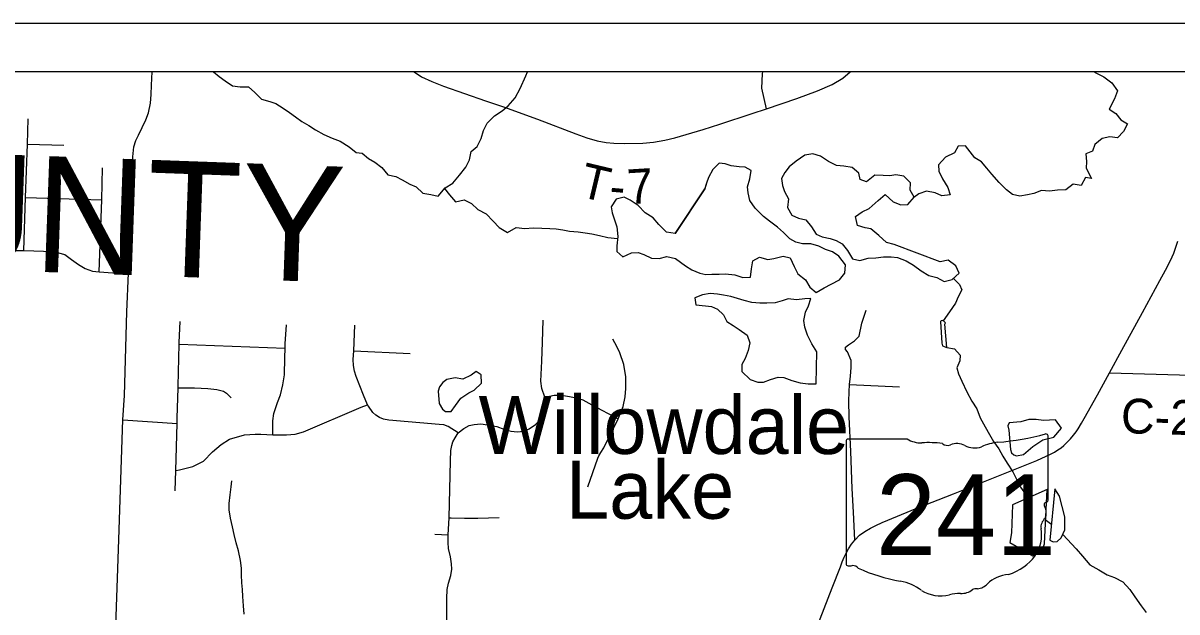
# Model space of a CAD drawing. Extents: x 0 to 34, y 0 to 22.
# Drawn here: x 5.169 to 7.053, y 20.038 to 21 of the extents above; entities that cross this region are included whole.
import ezdxf

# ---------------------------------------------------------------- set-up
doc = ezdxf.new("R2010")
doc.units = 0
for name, color, linetype in [('GM_X_Corporation', 7, 'Continuous'), ('GM_X_County_Road', 7, 'Continuous'), ('GM_X_County_Road_Text', 7, 'Continuous'), ('GM_X_County_Text', 7, 'Continuous'), ('GM_X_Minor_Lake', 7, 'Continuous'), ('GM_X_Minor_Lake_Text', 7, 'Continuous'), ('GM_X_Minor_River', 7, 'Continuous'), ('GM_X_State_Location', 7, 'Continuous'), ('GM_X_State_Route', 7, 'Continuous'), ('GM_X_State_Shield', 7, 'Continuous'), ('GM_X_Township_Road', 7, 'Continuous'), ('GM_X_Township_Road_Text', 7, 'Continuous'), ('SH_Data', 7, 'Continuous')]:
    doc.layers.add(name, color=color, linetype=linetype)

msp = doc.modelspace()

# ---------------------------------------------------------------- linework, layer by layer
at = {"layer": 'GM_X_Corporation'}
msp.add_lwpolyline([(7.1023, 20.9204), (2.837, 20.9204), (2.837, 14.1204), (9.637, 14.1204), (9.637, 20.9204), (9.4036, 20.9204), (9.4022, 20.8667), (9.2273, 20.8723), (9.1354, 20.8749), (9.124, 20.8753), (8.9858, 20.878), (8.9676, 20.8785), (8.8663, 20.881), (8.6259, 20.8892), (8.5535, 20.8914), (8.5421, 20.8915), (8.4667, 20.8934), (8.0602, 20.9055), (7.9522, 20.9084), (7.1104, 20.9188)], close=True, dxfattribs=at)
msp.add_lwpolyline([(9.3802, 19.8717), (9.3877, 20.1427), (9.3918, 20.3593), (9.4022, 20.8667), (9.2273, 20.8723), (9.1354, 20.8749), (9.124, 20.8753), (8.9858, 20.878), (8.9676, 20.8785), (8.8663, 20.881), (8.6259, 20.8892), (8.5535, 20.8914), (8.5421, 20.8915), (8.4667, 20.8934), (8.0602, 20.9055), (7.9522, 20.9084), (7.1104, 20.9188), (7.1023, 20.9204), (3.3169, 20.9204)], dxfattribs=at)
at = {"layer": 'GM_X_County_Road'}
msp.add_line((6.9433, 20.4291), (7.3976, 20.4163), dxfattribs=at)
at = {"layer": 'GM_X_Minor_Lake'}
for points in [[(6.5914, 20.6385), (6.5788, 20.6418), (6.5662, 20.653), (6.5535, 20.6639), (6.544, 20.6657), (6.5318, 20.6693), (6.5282, 20.6841), (6.5392, 20.6918), (6.5508, 20.6973), (6.5651, 20.7103), (6.5767, 20.72), (6.5898, 20.7083), (6.6023, 20.7032), (6.6137, 20.7041), (6.6242, 20.716), (6.6176, 20.7273), (6.6182, 20.739), (6.6074, 20.7503), (6.5942, 20.7524), (6.5843, 20.7508), (6.5737, 20.7514), (6.56, 20.752), (6.5465, 20.7409), (6.5359, 20.7445), (6.5335, 20.7548), (6.5227, 20.7641), (6.5091, 20.7663), (6.4973, 20.7676), (6.4843, 20.7739), (6.4713, 20.7829), (6.4584, 20.7865), (6.4455, 20.7845), (6.4316, 20.7745), (6.42, 20.7656), (6.4129, 20.756), (6.4077, 20.7465), (6.4093, 20.7347), (6.4121, 20.7249), (6.4187, 20.7132), (6.417, 20.6987), (6.4243, 20.6863), (6.435, 20.6815), (6.4472, 20.679), (6.4564, 20.6673), (6.4641, 20.6552), (6.474, 20.6512), (6.487, 20.6483), (6.4965, 20.645), (6.5064, 20.6398), (6.5153, 20.6289), (6.5234, 20.6149), (6.5352, 20.6124), (6.5488, 20.616), (6.5613, 20.6169), (6.5738, 20.6182), (6.5863, 20.6183), (6.5969, 20.6173), (6.611, 20.6118), (6.6232, 20.6047), (6.6355, 20.5957), (6.6481, 20.5879), (6.661, 20.5846), (6.6732, 20.5783), (6.6861, 20.5811), (6.6977, 20.5919), (6.6919, 20.6036), (6.6796, 20.613), (6.6664, 20.6101)], [(6.234, 20.6564), (6.2195, 20.6589), (6.2073, 20.6709), (6.1977, 20.6818), (6.1847, 20.6903), (6.1735, 20.702), (6.1601, 20.7109), (6.1506, 20.7158), (6.1374, 20.7126), (6.1292, 20.6999), (6.1308, 20.6901), (6.1355, 20.6772), (6.1383, 20.6674), (6.14, 20.6515), (6.1387, 20.6363), (6.1384, 20.6268), (6.1484, 20.6182), (6.1623, 20.6248), (6.1733, 20.6253), (6.1828, 20.622), (6.1954, 20.616), (6.2076, 20.6158), (6.2204, 20.619), (6.2345, 20.6157), (6.2505, 20.6038), (6.2612, 20.5971), (6.2742, 20.5915), (6.2841, 20.5894), (6.2936, 20.5899), (6.3057, 20.59), (6.3159, 20.5905), (6.3311, 20.5892), (6.3444, 20.5844), (6.3569, 20.5853), (6.3583, 20.599), (6.3608, 20.6119), (6.3713, 20.6177), (6.385, 20.6141), (6.3949, 20.6157), (6.41, 20.6197), (6.4218, 20.6168), (6.428, 20.6024), (6.4342, 20.5904), (6.4468, 20.5806), (6.4538, 20.5689), (6.4642, 20.5599), (6.477, 20.5677), (6.4886, 20.5739), (6.5022, 20.5809), (6.5108, 20.5916), (6.5118, 20.6053), (6.501, 20.6192), (6.491, 20.6263), (6.4792, 20.6304), (6.4685, 20.6359), (6.4556, 20.6396), (6.4416, 20.6394), (6.4309, 20.6423), (6.421, 20.6475), (6.4106, 20.658), (6.4011, 20.6667), (6.3877, 20.6764), (6.3781, 20.6842), (6.3647, 20.6981), (6.3558, 20.7106), (6.353, 20.7231), (6.3521, 20.7325), (6.3557, 20.7459), (6.3579, 20.7592), (6.3483, 20.7648), (6.3381, 20.7654), (6.3252, 20.7668), (6.3156, 20.7705), (6.3058, 20.7715), (6.2953, 20.7611), (6.2882, 20.7481), (6.2849, 20.7386), (6.282, 20.7293)], [(6.234, 20.6564), (6.2195, 20.6589), (6.2073, 20.6709), (6.1977, 20.6818), (6.1847, 20.6903), (6.1735, 20.702), (6.1601, 20.7109), (6.1506, 20.7158), (6.1374, 20.7126), (6.1292, 20.6999), (6.1308, 20.6901), (6.1355, 20.6772), (6.1383, 20.6674), (6.14, 20.6515), (6.1387, 20.6363), (6.1384, 20.6268), (6.1484, 20.6182), (6.1623, 20.6248), (6.1733, 20.6253), (6.1828, 20.622), (6.1954, 20.616), (6.2076, 20.6158), (6.2204, 20.619), (6.2345, 20.6157), (6.2505, 20.6038), (6.2612, 20.5971), (6.2742, 20.5915), (6.2841, 20.5894), (6.2936, 20.5899), (6.3057, 20.59), (6.3159, 20.5905), (6.3311, 20.5892), (6.3444, 20.5844), (6.3569, 20.5853), (6.3583, 20.599), (6.3608, 20.6119), (6.3713, 20.6177), (6.385, 20.6141), (6.3949, 20.6157), (6.41, 20.6197), (6.4218, 20.6168), (6.428, 20.6024), (6.4342, 20.5904), (6.4468, 20.5806), (6.4538, 20.5689), (6.4642, 20.5599), (6.477, 20.5677), (6.4886, 20.5739), (6.5022, 20.5809), (6.5108, 20.5916), (6.5118, 20.6053), (6.501, 20.6192), (6.491, 20.6263), (6.4792, 20.6304), (6.4685, 20.6359), (6.4556, 20.6396), (6.4416, 20.6394), (6.4309, 20.6423), (6.421, 20.6475), (6.4106, 20.658), (6.4011, 20.6667), (6.3877, 20.6764), (6.3781, 20.6842), (6.3647, 20.6981), (6.3558, 20.7106), (6.353, 20.7231), (6.3521, 20.7325), (6.3557, 20.7459), (6.3579, 20.7592), (6.3483, 20.7648), (6.3381, 20.7654), (6.3252, 20.7668), (6.3156, 20.7705), (6.3058, 20.7715), (6.2953, 20.7611), (6.2882, 20.7481), (6.2849, 20.7386), (6.2816, 20.7283)], [(6.282, 20.7293), (6.234, 20.6564)], [(6.234, 20.6564), (6.282, 20.7293)], [(6.6664, 20.6101), (6.5914, 20.6385)], [(6.4653, 20.4631), (6.4572, 20.476), (6.4498, 20.4903), (6.4455, 20.5035), (6.4442, 20.5142), (6.4467, 20.5279), (6.4515, 20.5382), (6.4552, 20.5504), (6.4457, 20.5499), (6.4321, 20.5482), (6.4184, 20.5495), (6.4086, 20.5464), (6.3973, 20.5432), (6.3836, 20.5427), (6.3722, 20.5429), (6.3589, 20.5439), (6.3464, 20.5468), (6.3354, 20.5505), (6.3247, 20.5534), (6.3129, 20.5555), (6.3031, 20.5573), (6.2909, 20.5587), (6.2784, 20.5563), (6.266, 20.5512), (6.2676, 20.5398), (6.2836, 20.5385), (6.2931, 20.5371), (6.303, 20.533), (6.3126, 20.5236), (6.3184, 20.5127), (6.3283, 20.506), (6.3386, 20.4996), (6.3513, 20.4903), (6.356, 20.4778), (6.3531, 20.4656), (6.3479, 20.4523), (6.3427, 20.4424), (6.3429, 20.431), (6.3563, 20.4182), (6.3689, 20.4138), (6.3783, 20.4139), (6.3897, 20.4178), (6.4018, 20.4218), (6.4112, 20.4211), (6.4242, 20.4163), (6.4379, 20.4127), (6.4512, 20.411), (6.4641, 20.4107)], [(6.6772, 20.4702), (6.6743, 20.5082), (6.6755, 20.5103), (6.6726, 20.5134), (6.6706, 20.5143), (6.6682, 20.5137), (6.6671, 20.5129), (6.6694, 20.4772), (6.6702, 20.4729)], [(6.4641, 20.4107), (6.4653, 20.4631)], [(6.6702, 20.4729), (6.6772, 20.4702)], [(5.8483, 20.3789), (5.8537, 20.3695), (5.8587, 20.3657), (5.8678, 20.3658), (5.8753, 20.3758), (5.8839, 20.3877), (5.8967, 20.3962), (5.9057, 20.4008), (5.9173, 20.412), (5.9171, 20.4256), (5.9091, 20.4312), (5.9005, 20.4251), (5.8869, 20.4188), (5.8744, 20.4206), (5.8611, 20.4181), (5.8544, 20.4131), (5.8488, 20.4062), (5.8469, 20.399)], [(5.8469, 20.399), (5.8483, 20.3789)], [(6.7812, 20.3036), (6.7828, 20.2983), (6.7866, 20.2949), (6.7912, 20.2934), (6.8025, 20.2955), (6.8179, 20.3085), (6.8341, 20.3197), (6.8522, 20.3241), (6.8646, 20.3383), (6.8549, 20.3519), (6.8352, 20.3509), (6.8235, 20.3527), (6.8113, 20.3529), (6.7981, 20.3489), (6.7792, 20.3472), (6.7773, 20.3426), (6.7785, 20.3354)], [(6.7785, 20.3354), (6.7812, 20.3036)], [(6.7849, 20.2132), (6.7828, 20.1677), (6.7804, 20.1517), (6.8178, 20.1301), (6.8321, 20.136), (6.8369, 20.1497), (6.8411, 20.2382)], [(6.8411, 20.2382), (6.7849, 20.2132)], [(6.8459, 20.1555), (6.8509, 20.1529), (6.8577, 20.1533), (6.8641, 20.1595), (6.8704, 20.1725), (6.8701, 20.1937), (6.8614, 20.2274), (6.8536, 20.2395)], [(6.8536, 20.2395), (6.8459, 20.1555)]]:
    msp.add_lwpolyline(points, dxfattribs=at)
at = {"layer": 'GM_X_Minor_River'}
for points in [[(5.4797, 20.9204), (5.4892, 20.9131), (5.4988, 20.906), (5.511, 20.8978), (5.5232, 20.896), (5.5372, 20.8962), (5.5472, 20.8868), (5.5583, 20.8759), (5.572, 20.8723), (5.5819, 20.869), (5.5938, 20.8611), (5.6041, 20.8541), (5.614, 20.847), (5.624, 20.8395), (5.6354, 20.8328), (5.6465, 20.8257), (5.6603, 20.8183), (5.6736, 20.8123), (5.6865, 20.8072), (5.7014, 20.7979), (5.7129, 20.7889), (5.7228, 20.7879), (5.7331, 20.7789), (5.7435, 20.7729), (5.7549, 20.7643), (5.7646, 20.7523), (5.7775, 20.7494), (5.7878, 20.7442), (5.8004, 20.7371), (5.8107, 20.7327), (5.8218, 20.7222), (5.8351, 20.7201), (5.8469, 20.7172), (5.8581, 20.731), (5.8705, 20.7387), (5.8817, 20.7517), (5.8918, 20.7648), (5.8977, 20.777), (5.9006, 20.7903), (5.9107, 20.7988), (5.917, 20.8118), (5.9207, 20.8247), (5.9266, 20.8365), (5.9386, 20.8485), (5.9514, 20.857), (5.9611, 20.865), (5.9727, 20.8781), (5.9809, 20.8934), (5.9897, 20.914), (5.9928, 20.9204)], [(6.9184, 20.9204), (6.9186, 20.9198), (6.9338, 20.9124), (6.9468, 20.9023), (6.9561, 20.8895), (6.951, 20.8766), (6.9424, 20.8594), (6.9535, 20.8527), (6.9616, 20.8421), (6.9723, 20.8354), (6.966, 20.8228), (6.9563, 20.8125), (6.9437, 20.8146), (6.9309, 20.8118), (6.9193, 20.8018), (6.9152, 20.7911), (6.9046, 20.7868), (6.9056, 20.7743), (6.9049, 20.7629), (6.9135, 20.7463), (6.904, 20.7477), (6.8966, 20.7351), (6.8836, 20.7368), (6.8716, 20.7279), (6.858, 20.7274), (6.8451, 20.7257), (6.8318, 20.7267), (6.8194, 20.722), (6.8092, 20.7196), (6.7967, 20.7176), (6.7845, 20.7201), (6.7749, 20.7276), (6.763, 20.7396), (6.7511, 20.7531), (6.743, 20.7629), (6.7338, 20.7734), (6.7231, 20.7801), (6.7158, 20.7899), (6.7077, 20.7997), (6.696, 20.7992), (6.69, 20.7881), (6.6753, 20.7811), (6.6641, 20.7684), (6.6646, 20.7582), (6.6704, 20.7457), (6.6793, 20.7318), (6.6829, 20.7197), (6.6693, 20.718), (6.6586, 20.7228), (6.6441, 20.7257), (6.6317, 20.721), (6.6236, 20.7153)], [(5.8571, 20.7297), (5.8651, 20.7197), (5.8751, 20.708), (5.889, 20.7112), (5.9012, 20.7053), (5.9116, 20.6955), (5.9253, 20.6888), (5.9365, 20.6764), (5.9465, 20.6663), (5.9598, 20.6581), (5.9741, 20.6662), (5.9886, 20.6649), (6.0022, 20.6658), (6.0162, 20.6652), (6.0291, 20.6646), (6.0394, 20.664), (6.0504, 20.6626), (6.0614, 20.6604), (6.0755, 20.6591), (6.0869, 20.6573), (6.0975, 20.6559), (6.1104, 20.6534), (6.1237, 20.6498), (6.1397, 20.6482)], [(6.6883, 20.5832), (6.6929, 20.5785), (6.6982, 20.5732), (6.7017, 20.5642), (6.6958, 20.5532), (6.6915, 20.5428), (6.6819, 20.5285), (6.6715, 20.5139)], [(6.6772, 20.4702), (6.6897, 20.468), (6.6993, 20.4579), (6.6987, 20.4484), (6.6939, 20.4373), (6.6963, 20.4271), (6.7017, 20.4154), (6.7103, 20.398), (6.7184, 20.3826), (6.7262, 20.3701), (6.732, 20.3554), (6.7398, 20.3407), (6.7472, 20.3282), (6.7537, 20.3165), (6.7626, 20.3049), (6.7688, 20.2928), (6.7758, 20.2815), (6.7854, 20.2672), (6.7913, 20.2555), (6.7979, 20.2422), (6.8103, 20.2245)], [(5.5298, 20.0346), (5.5289, 20.0483), (5.5276, 20.0638), (5.5271, 20.0748), (5.5262, 20.0858), (5.5256, 20.0991), (5.5255, 20.1097), (5.5242, 20.1223), (5.521, 20.1382), (5.5167, 20.1514), (5.5135, 20.1647), (5.5111, 20.1772), (5.5075, 20.1915), (5.5054, 20.2052), (5.5057, 20.2154), (5.507, 20.2295), (5.5087, 20.2428), (5.5098, 20.2527)], [(6.8483, 20.1811), (6.8388, 20.1884)], [(6.8667, 20.1649), (6.8886, 20.1416), (6.899, 20.1295), (6.9109, 20.1152), (6.9258, 20.1071), (6.9395, 20.0992), (6.9513, 20.0944), (6.9647, 20.0874), (6.9762, 20.075), (6.9847, 20.0633), (6.9947, 20.0486), (7.0032, 20.0373)]]:
    msp.add_lwpolyline(points, dxfattribs=at)
at = {"layer": 'GM_X_State_Route'}
msp.add_lwpolyline([(6.454, 19.9834), (6.4904, 20.0779), (6.5036, 20.1122), (6.5067, 20.1203), (6.5098, 20.1277), (6.5131, 20.1345), (6.5169, 20.1415), (6.5219, 20.1492), (6.5273, 20.1558), (6.535, 20.1636), (6.5434, 20.1699), (6.5528, 20.1754), (6.5615, 20.1798), (6.5721, 20.1846), (6.6286, 20.2077), (6.6881, 20.2312), (6.759, 20.2594), (6.8243, 20.2858), (6.8467, 20.2959), (6.8534, 20.2996), (6.8587, 20.3029), (6.864, 20.3066), (6.8686, 20.3103), (6.8736, 20.3149), (6.8793, 20.3209), (6.8842, 20.3269), (6.8885, 20.3327), (6.8919, 20.3377), (6.8976, 20.3469), (6.9016, 20.3541), (6.9234, 20.3932), (6.9433, 20.4291), (6.9633, 20.4658), (6.9968, 20.5273), (7.0253, 20.5795), (7.0347, 20.5967), (7.0428, 20.6123), (7.0481, 20.6246), (7.0547, 20.6439)], dxfattribs=at)
at = {"layer": 'GM_X_State_Shield'}
for p, q in [((6.5132, 20.3174), (6.5132, 20.1173)), ((6.6129, 20.3208), (6.5164, 20.3208)), ((6.8427, 20.2211), (6.8427, 20.3258)), ((6.8427, 20.2211), (6.8427, 20.2211))]:
    msp.add_line(p, q, dxfattribs=at)
for centre, major_axis, start_param, end_param in [((6.5169, 20.3178), (0.00382, 0), 1.712693, 3.28349), ((6.6359, 20.3441), (0.037, 0), 4.042523, 4.731795), ((6.6482, 20.2085), (0.133, 0), 1.404758, 1.657858), ((6.6784, 20.3189), (0.0107, 0), 3.836095, 5.185415), ((6.6941, 20.2957), (0.0222, 0), 0.950623, 2.079405), ((6.7699, 20.2597), (0.0703, 0), 1.699011, 2.107814), ((6.7253, 20.5937), (0.3495, 0), 4.814394, 5.042369), ((6.8391, 20.3262), (0.00367, 0), 6.141152, 7.989035), ((6.7227, 20.3275), (0.0267, 0), 4.081561, 5.145723), ((6.8419, 20.2134), (0.00568, 0), 1.883978, 3.671073), ((6.8388, 20.2207), (0.00393, 0), 5.05454, 6.418171), ((6.8058, 20.2002), (0.0341, 0), 5.934695, 6.695948), ((6.8559, 20.1773), (0.0248, 0), 2.387724, 3.262537), ((6.7449, 20.164), (0.0874, 0), 5.101752, 6.440018), ((6.517, 20.1168), (0.00385, 0), 3.00124, 4.508301), ((6.5176, 20.1373), (0.0294, 0), 4.665946, 4.897461), ((6.5236, 20.1057), (0.0106, 0), 0.519207, 1.627899), ((6.6574, 20.2855), (0.2524, 0), 4.195997, 4.488961), ((6.5821, 20.0274), (0.079, 0), 0.823519, 1.323587), ((6.7818, 20.0611), (0.0479, 0), 1.647645, 2.488434), ((6.6676, 20.1047), (0.0501, 0), 4.026481, 4.996735), ((6.6965, 20.0355), (0.0412, 0), 1.495662, 1.94098), ((6.7002, 20.0898), (0.0267, 0), 4.691044, 5.507374), ((6.7243, 20.0704), (0.00752, 0), 1.147584, 2.315152), ((6.7211, 20.0979), (0.0282, 0), 4.937069, 5.64225)]:
    msp.add_ellipse(centre, major_axis=major_axis, ratio=0.8, start_param=start_param, end_param=end_param, dxfattribs=at)
at = {"layer": 'GM_X_Township_Road'}
for p, q in [((5.176, 20.8026), (5.2353, 20.8009)), ((5.1728, 20.7152), (5.2976, 20.7116)), ((5.4238, 20.4756), (5.5969, 20.4693)), ((5.7089, 20.4648), (5.801, 20.4604)), ((6.5187, 20.41), (6.6001, 20.4063)), ((5.3321, 20.3523), (5.4205, 20.3461)), ((5.8413, 20.1653), (5.8631, 20.1642))]:
    msp.add_line(p, q, dxfattribs=at)
for points in [[(5.3186, 19.9678), (5.3252, 20.1567), (5.3321, 20.3523), (5.3348, 20.3921), (5.3386, 20.5284), (5.341, 20.5916), (5.344, 20.6436), (5.3482, 20.7817), (5.3499, 20.7982), (5.3529, 20.8084), (5.3573, 20.8173), (5.3696, 20.8421), (5.3739, 20.8537), (5.3772, 20.8695), (5.3782, 20.8837), (5.3788, 20.8988), (5.3795, 20.9204)], [(5.8075, 20.9204), (5.8195, 20.9124), (5.8365, 20.9046), (5.8557, 20.8972), (5.9239, 20.8734), (5.9533, 20.8633), (6.0092, 20.843), (6.0714, 20.8193), (6.0898, 20.8128), (6.1062, 20.8079), (6.1212, 20.8052), (6.1335, 20.804), (6.1507, 20.8034), (6.1808, 20.8042), (6.1983, 20.8059), (6.2172, 20.8088), (6.2332, 20.8128), (6.2794, 20.8262), (6.3065, 20.8348), (6.3595, 20.8523), (6.3831, 20.86), (6.4323, 20.8769), (6.4662, 20.8894), (6.4903, 20.8997), (6.5077, 20.9099), (6.5197, 20.9204)], [(6.3831, 20.86), (6.3754, 20.8939), (6.3765, 20.9173), (6.3771, 20.9204)], [(5.1703, 20.6288), (5.1728, 20.7152), (5.176, 20.8026), (5.1775, 20.8438)], [(5.2934, 20.5941), (5.2976, 20.7116), (5.2989, 20.7635)], [(4.9498, 20.6352), (5.0023, 20.634), (5.0844, 20.6321), (5.1463, 20.6285), (5.1703, 20.6288), (5.2189, 20.627), (5.2369, 20.6224), (5.2481, 20.6139), (5.2594, 20.6061), (5.2706, 20.5993), (5.2826, 20.5949), (5.2934, 20.5941), (5.3155, 20.5924), (5.341, 20.5916)], [(6.5273, 20.1558), (6.525, 20.2011), (6.523, 20.2401), (6.5207, 20.3004), (6.5178, 20.3572), (6.5174, 20.3827), (6.518, 20.3979), (6.5187, 20.41), (6.5199, 20.4237), (6.5214, 20.4375), (6.5212, 20.449), (6.5154, 20.463), (6.5121, 20.4669), (6.5119, 20.4708), (6.5167, 20.4749), (6.5266, 20.4812), (6.5344, 20.4888), (6.5389, 20.5099), (6.5459, 20.5312)], [(5.4207, 20.3549), (5.4221, 20.4046), (5.4222, 20.4071), (5.4238, 20.4756), (5.4238, 20.4782), (5.4254, 20.5126)], [(5.5969, 20.4693), (5.5971, 20.476), (5.5991, 20.5074)], [(5.7332, 20.3744), (5.7316, 20.3769), (5.7251, 20.3926), (5.7128, 20.423), (5.7101, 20.4319), (5.7085, 20.4408), (5.7082, 20.4507), (5.7089, 20.4648), (5.7107, 20.5066)], [(5.8795, 20.3308), (5.8888, 20.3381), (5.8975, 20.3427), (5.9055, 20.3446), (5.9163, 20.3455), (5.9273, 20.344), (5.9425, 20.3412), (5.9542, 20.3371), (5.9652, 20.3336), (5.9762, 20.3327), (5.986, 20.3336), (5.9953, 20.3377), (6.0057, 20.3444), (6.0117, 20.3507), (6.0174, 20.3591), (6.0202, 20.3682), (6.0215, 20.3771), (6.0208, 20.3894), (6.0163, 20.4035), (6.0145, 20.4154), (6.0161, 20.4478), (6.0171, 20.479), (6.018, 20.5149)], [(6.0914, 20.2427), (6.1073, 20.2897), (6.1092, 20.2933), (6.1107, 20.296), (6.1124, 20.2987), (6.1171, 20.3065), (6.1407, 20.3537), (6.1489, 20.3741), (6.1522, 20.3896), (6.1535, 20.4035), (6.1533, 20.4223), (6.1498, 20.4424), (6.1433, 20.4615), (6.1385, 20.4721), (6.1323, 20.4838)], [(5.5766, 20.3277), (5.577, 20.3506), (5.5782, 20.3626), (5.5844, 20.3803), (5.5895, 20.3928), (5.5933, 20.4094), (5.5958, 20.4257), (5.5963, 20.4533), (5.5969, 20.4693)], [(5.4221, 20.4046), (5.4489, 20.4042), (5.4708, 20.4034), (5.4852, 20.4019), (5.4965, 20.3989), (5.5011, 20.3959), (5.5086, 20.3883)], [(6.0208, 20.3894), (6.036, 20.3924), (6.0481, 20.3922), (6.0611, 20.3905), (6.0719, 20.3881), (6.0829, 20.3847), (6.0979, 20.3767), (6.1407, 20.3537)], [(5.4183, 20.2695), (5.4245, 20.2704), (5.4373, 20.2736), (5.4461, 20.276), (5.4637, 20.2848), (5.4781, 20.3), (5.4925, 20.3119), (5.5061, 20.3207), (5.5308, 20.3279), (5.548, 20.3289), (5.5573, 20.3289), (5.5766, 20.3277), (5.5994, 20.3277), (5.6134, 20.3289), (5.627, 20.3327), (5.721, 20.3726), (5.7316, 20.3769)], [(5.8795, 20.3308), (5.8633, 20.3412), (5.8561, 20.3438), (5.8484, 20.3444), (5.766, 20.3517), (5.7577, 20.3533), (5.7512, 20.356), (5.7448, 20.3597), (5.7399, 20.3643), (5.7332, 20.3744)], [(5.4173, 20.2361), (5.4183, 20.2695), (5.4205, 20.3461), (5.4207, 20.3549)], [(5.8581, 19.9496), (5.8607, 20.0309), (5.8609, 20.0605), (5.8616, 20.0752), (5.8637, 20.0852), (5.8674, 20.0977), (5.8689, 20.1083), (5.8685, 20.1168), (5.8667, 20.1282), (5.8635, 20.1419), (5.8631, 20.152), (5.8631, 20.1642), (5.8646, 20.1923), (5.867, 20.2851), (5.8674, 20.3022), (5.8689, 20.31), (5.8709, 20.3163), (5.8745, 20.323), (5.8795, 20.3308)], [(5.8646, 20.1923), (5.8681, 20.1922), (5.8899, 20.1916), (5.9115, 20.1914), (5.9462, 20.1927)]]:
    msp.add_lwpolyline(points, dxfattribs=at)
at = {"layer": 'SH_Data'}
msp.add_line((2.7349, 21.0001), (9.7349, 21.0001), dxfattribs=at)

# ---------------------------------------------------------------- texts
at = {"layer": 'GM_X_County_Road_Text'}
msp.add_text('C-230', height=0.05682, rotation=358.3486, dxfattribs=at).set_placement((6.9612, 20.3305))
at = {"layer": 'GM_X_County_Text'}
msp.add_text('STARK COUNTY', height=0.189394, rotation=357.9394, dxfattribs=at).set_placement((3.7076, 20.6474))
at = {"layer": 'GM_X_Minor_Lake_Text'}
for s, rotation, p in [('Willowdale', 359.9766, (5.9126, 20.2966)), ('Lake', 359.9767, (6.0556, 20.1907))]:
    msp.add_text(s, height=0.09473, rotation=rotation, dxfattribs=at).set_placement(p)
at = {"layer": 'GM_X_State_Location'}
for s, p in [('s', (6.6743, 20.204)), ('r', (6.6742, 20.204))]:
    msp.add_text(s, height=0.000189, dxfattribs=at).set_placement(p)
msp.add_text('241', height=0.000189, rotation=0, dxfattribs=at).set_placement((6.6074, 20.1903))
at = {"layer": 'GM_X_State_Shield'}
msp.add_text('241', height=0.13184, dxfattribs=at).set_placement((6.5617, 20.1314))
at = {"layer": 'GM_X_Township_Road_Text'}
for s, rotation, p in [('T', 346.6238, (6.0747, 20.7174)), ('7', 3.6013, (6.1572, 20.7041)), ('-', 355.2308, (6.1251, 20.7062))]:
    msp.add_text(s, height=0.0568, rotation=rotation, dxfattribs=at).set_placement(p)

doc.saveas('drawing.dxf')
